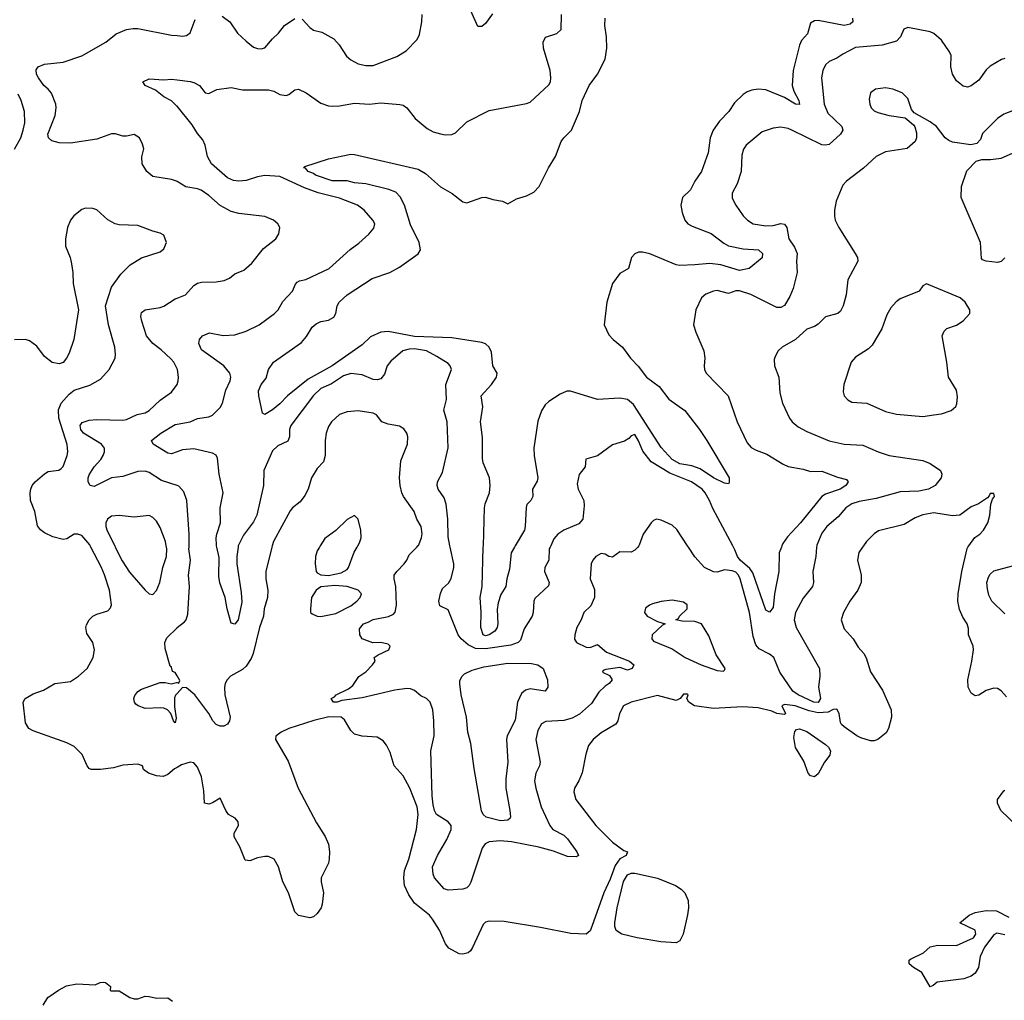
# Model space of a CAD drawing. Header units: inches. Extents: x 2001573 to 2220545, y 644482 to 846830.
# Tile 350 of 656: x 2069158 to 2074426, y 743055 to 748302. Entities that reach past the tile are written whole.
import ezdxf

# ---------------------------------------------------------------- set-up
doc = ezdxf.new("R2010")
doc.units = ezdxf.units.IN
doc.header["$MEASUREMENT"] = 0
doc.layers.add('C0764', color=7, linetype='Continuous')
doc.layers.add('C0774', color=7, linetype='Continuous')

msp = doc.modelspace()

# ---------------------------------------------------------------- linework, layer by layer
at = {"layer": 'C0764', "color": 5}
for points, elevation in [([(2070000, 747436.5), (2069997.8, 747437.8), (2069970, 747447.2), (2069870, 747463), (2069838.7, 747490), (2069813.3, 747530), (2069811.3, 747568.7), (2069822, 747610), (2069815.8, 747635.8), (2069798.4, 747670), (2069770, 747688), (2069730, 747678.4), (2069710, 747678.2), (2069670, 747690.8), (2069650, 747691.9), (2069570, 747663.4), (2069430, 747641.4), (2069370, 747642.2), (2069330, 747653), (2069311.5, 747670), (2069308.9, 747690), (2069348.2, 747790), (2069353.6, 747830), (2069350.8, 747850), (2069328.4, 747908.4), (2069310.8, 747930.8), (2069288, 747950), (2069258.7, 747990), (2069248, 748010), (2069246.7, 748033.3), (2069257.2, 748050), (2069290, 748063.1), (2069390, 748074.7), (2069490, 748107.9), (2069618.8, 748181.2), (2069673.4, 748226.6), (2069730, 748248.9), (2069765.1, 748254.9), (2069790, 748254), (2069970, 748219.5), (2070000, 748216.6)], 460), ([(2070000, 747838.5), (2069999.3, 747839.3), (2069970, 747866.9), (2069930, 747889.7), (2069884.4, 747924.4), (2069829, 747950), (2069817.2, 747970), (2069850, 747985.5), (2069930, 747980.3), (2069970, 747984.2), (2070000, 747980.4)], 440), ([(2069131, 747609), (2069163.8, 747670), (2069176.5, 747710), (2069184.8, 747750), (2069183.5, 747810), (2069165.2, 747870), (2069150, 747903.5)], 480), ([(2070000, 744301.1), (2069986.6, 744293.4), (2069950, 744263.9), (2069926.6, 744253.4), (2069890, 744256.2), (2069847.6, 744270), (2069820.7, 744290), (2069816, 744310), (2069790, 744318), (2069710, 744314.1), (2069660.6, 744299.4), (2069589.8, 744289.8), (2069541.2, 744290), (2069530, 744295.6), (2069519.7, 744310), (2069493.1, 744370), (2069450, 744413.8), (2069410, 744433.6), (2069230, 744497.4), (2069207.6, 744510), (2069190, 744539), (2069176.2, 744650), (2069187.8, 744670), (2069230, 744694.9), (2069285.5, 744714.5), (2069346, 744750), (2069430, 744760.9), (2069473.6, 744790), (2069518.4, 744830), (2069551.2, 744890), (2069559.1, 744930), (2069549.7, 744970), (2069518, 745018), (2069512.3, 745050), (2069516.4, 745063.6), (2069529.6, 745090), (2069549.5, 745110), (2069570, 745122), (2069630, 745139.3), (2069644.4, 745155.6), (2069648.6, 745171.4), (2069637.9, 745250), (2069611.7, 745331.7), (2069594.5, 745374.5), (2069539.4, 745480), (2069536, 745486.5), (2069532.7, 745492.7), (2069490, 745541.8), (2069470, 745549.8), (2069450, 745548.5), (2069410, 745523.5), (2069390, 745520.5), (2069335.2, 745535.2), (2069290, 745556.9), (2069270, 745571.8), (2069253.5, 745593.5), (2069239.2, 745670), (2069216.2, 745730), (2069213.7, 745770), (2069217.8, 745790), (2069225.5, 745810), (2069240.2, 745830), (2069290, 745872.4), (2069310, 745885), (2069367.6, 745892.4), (2069380.1, 745899.9), (2069390, 745910.8), (2069412.7, 745970), (2069416.5, 745990), (2069411.8, 746028.2), (2069367.3, 746170), (2069366.3, 746213.7), (2069380.2, 746250), (2069422.4, 746297.6), (2069450, 746320.3), (2069533.5, 746346.5), (2069590, 746378.7), (2069636.9, 746430), (2069668.2, 746490), (2069671.2, 746510), (2069667.1, 746550), (2069632.9, 746670), (2069616.4, 746770), (2069649, 746871), (2069699.6, 746940.4), (2069749.8, 746990.2), (2069810, 747028.5), (2069910, 747059.1), (2069930, 747076), (2069943.7, 747110), (2069930, 747148.7), (2069910, 747159.3), (2069870, 747169.5), (2069790, 747201.3), (2069690, 747204.2), (2069669.7, 747209.7), (2069630, 747231.8), (2069570, 747284.5), (2069550, 747291.8), (2069510, 747294), (2069490, 747285.6), (2069448.1, 747251.9), (2069430, 747229.4), (2069414.3, 747190), (2069402.4, 747130), (2069403.9, 747090), (2069427.7, 747030), (2069435.6, 746995.6), (2069443.2, 746950), (2069444.1, 746890), (2069472.6, 746750), (2069448.1, 746590), (2069423.1, 746516.9), (2069409.3, 746490.7), (2069390, 746467.8), (2069370, 746460.5), (2069331.9, 746468.1), (2069290, 746500.3), (2069250, 746554.7), (2069210, 746584.2), (2069190, 746590.8), (2069131.1, 746588.9)], 480), ([(2070000, 746434.1), (2069982.6, 746470), (2069967.5, 746487.5), (2069915.7, 746535.7), (2069870, 746569.1), (2069836.1, 746610), (2069810.8, 746689.2), (2069806.5, 746713.5), (2069810, 746735.5), (2069830, 746750.3), (2069910, 746761.8), (2069930, 746769.1), (2069990, 746808.5), (2070000, 746812.4)], 460), ([(2070000, 745809.1), (2069916.4, 745836.4), (2069850, 745878.8), (2069830, 745886.9), (2069790, 745884.5), (2069710, 745857), (2069649.6, 745850.4), (2069555.9, 745804.1), (2069534.7, 745810), (2069523.8, 745830), (2069524, 745850), (2069530, 745867), (2069556.8, 745910), (2069591.8, 745948.2), (2069604.7, 745970), (2069611.7, 745990), (2069611.4, 746010), (2069595.1, 746030), (2069499.1, 746090), (2069485.5, 746110), (2069482.4, 746130), (2069492.9, 746147.1), (2069530, 746159.3), (2069570, 746162.5), (2069710, 746158.5), (2069730, 746162.9), (2069786.6, 746190), (2069830, 746199.2), (2069851.1, 746210), (2069910, 746265.3), (2069970, 746308.7), (2070000, 746349.4)], 460), ([(2070000, 745989.1), (2069970, 745978.4), (2069950, 745982), (2069872.7, 746030), (2069863.7, 746050), (2069912.8, 746090), (2069990, 746136.5), (2070000, 746138.2)], 440), ([(2070000, 744791), (2069990, 744808.7), (2069975.3, 744815.3), (2069970, 744838), (2069963.1, 744843.1), (2069936.9, 744936.9), (2069935.1, 744970), (2069945.5, 744994.5), (2070000, 745048.5)], 460), ([(2070000, 744696), (2069992.5, 744687.5), (2069985.8, 744674.2), (2069985.8, 744625.8), (2069995.8, 744564.2), (2069990, 744539), (2069981.2, 744550), (2069967.6, 744590), (2069949.4, 744610), (2069930, 744618), (2069910, 744619.2), (2069830, 744616.4), (2069792, 744630), (2069780.4, 744640.4), (2069772.6, 744650), (2069768.2, 744670), (2069773.3, 744686.7), (2069790, 744706.7), (2069810, 744719.5), (2069910, 744754.9), (2069936.3, 744756.3), (2069968.6, 744748.6), (2069996.3, 744756.3), (2070000, 744754.9)], 460), ([(2069284, 743030), (2069309.3, 743070), (2069366.6, 743110), (2069407.7, 743132.3), (2069463.4, 743143.4), (2069561.2, 743138.8), (2069588, 743150), (2069608.5, 743151.5), (2069618, 743150), (2069644.7, 743130), (2069642, 743110), (2069646, 743106), (2069690, 743106.8), (2069747.7, 743070), (2069770, 743063.6), (2069790, 743063.6), (2069830, 743077), (2069850, 743076.5), (2069890, 743066.2), (2069950, 743067.8), (2069976.1, 743050)], 480)]:
    msp.add_lwpolyline(points, dxfattribs=dict(at, elevation=elevation))
at = {"layer": 'C0764', "color": 5, "elevation": 480}
msp.add_lwpolyline([(2069666.3, 745486.5), (2069669.6, 745480), (2069706.5, 745406.5), (2069746.2, 745346.2), (2069830, 745250.2), (2069850, 745229.2), (2069870, 745226.5), (2069890, 745248.4), (2069907.8, 745290), (2069923.7, 745370), (2069943.7, 745430), (2069944.6, 745470), (2069943.2, 745480), (2069942.2, 745486.5), (2069938.8, 745510), (2069910, 745585.6), (2069890, 745619.6), (2069870, 745638.7), (2069850, 745649.6), (2069770, 745639.7), (2069690, 745648.5), (2069650, 745644.7), (2069627.9, 745630), (2069618.8, 745610), (2069619, 745590), (2069626.3, 745566.3)], close=True, dxfattribs=at)
at = {"layer": 'C0774', "color": 5}
for points, elevation in [([(2070000, 747980.4), (2070070, 747971.6), (2070090, 747966.4), (2070120.7, 747950), (2070150, 747910.8), (2070170, 747907.7), (2070212.2, 747927.8), (2070290, 747938.5), (2070350, 747926.2), (2070490, 747925.6), (2070518.5, 747918.5), (2070550, 747902.3), (2070583.1, 747896.9), (2070598.6, 747901.4), (2070630, 747926), (2070650, 747930.4), (2070690.2, 747910.3), (2070770, 747855.6), (2070810, 747841.7), (2070830, 747839.6), (2070870, 747840.8), (2070950, 747854.5), (2071030, 747850.2), (2071090, 747856.9), (2071192.1, 747847.9), (2071210, 747844.4), (2071230, 747830.3), (2071273.5, 747773.5), (2071339.1, 747719.1), (2071370, 747702.3), (2071410, 747690.2), (2071434.2, 747685.8), (2071470, 747687.8), (2071490, 747697), (2071550, 747755.3), (2071670, 747816.4), (2071870, 747852.7), (2071890, 747860.4), (2071990, 747953.4), (2071997.7, 747970), (2071999.8, 747990), (2071996.1, 748030), (2071961.7, 748150), (2071958.3, 748181.7), (2071971.5, 748208.5), (2072032.5, 748227.5), (2072056.2, 748250), (2072057.4, 748330)], 440), ([(2070670, 748305.3), (2070710, 748260.4), (2070730, 748245.7), (2070774.3, 748234.3), (2070839, 748199), (2070867.9, 748167.9), (2070907.4, 748107.4), (2070930, 748087), (2070970, 748065.3), (2071010, 748057.4), (2071050, 748056.1), (2071175.4, 748104.6), (2071225.4, 748134.6), (2071284.5, 748195.5), (2071297.4, 748222.6), (2071309.8, 748290), (2071310.8, 748330)], 460), ([(2071687.1, 748332.9), (2071650, 748280.9), (2071630, 748264.5), (2071610, 748266), (2071572.6, 748350)], 440), ([(2070000, 748216.6), (2070030, 748213.7), (2070050, 748216.4), (2070070, 748230.8), (2070096.9, 748303.1)], 460), ([(2070240.6, 748320.6), (2070282, 748290), (2070324.4, 748230), (2070370, 748186.4), (2070410, 748154.9), (2070430, 748148.2), (2070450, 748146), (2070470, 748150.5), (2070510, 748199.3), (2070543.7, 748230), (2070574.5, 748270), (2070630, 748308.7)], 460), ([(2073613.8, 748310), (2073616.5, 748290), (2073602.5, 748277.5), (2073570, 748270.6), (2073430, 748297.7), (2073410, 748296.1), (2073390, 748282.4), (2073374, 748226), (2073342.2, 748190), (2073330, 748165.1), (2073296.6, 748030), (2073291.7, 747950), (2073300.1, 747920.1), (2073327, 747870), (2073331.2, 747848.8), (2073310, 747849.8), (2073250, 747884.8), (2073150, 747926.6), (2073110, 747929.8), (2073074.8, 747925.2), (2073050, 747916.3), (2073030, 747901.3), (2072983.4, 747856.6), (2072952.6, 747810), (2072901.8, 747758.2), (2072868.4, 747710), (2072852.8, 747670), (2072841.8, 747590), (2072805.8, 747490), (2072770, 747438.7), (2072748, 747392), (2072704.2, 747350), (2072695.8, 747310), (2072702, 747270), (2072717.7, 747230), (2072733.7, 747210), (2072756.7, 747196.7), (2072858.5, 747158.5), (2072925.5, 747105.5), (2072950, 747091.9), (2073030, 747075.5), (2073110.4, 747070), (2073133.2, 747050), (2073130, 747028), (2073062, 746970), (2073010, 746960.5), (2072910.3, 746990.3), (2072850, 746998.2), (2072769.9, 746989.9), (2072690, 746986.6), (2072670, 746989.8), (2072530, 747049.3), (2072490, 747058.4), (2072470, 747057.3), (2072450, 747049.8), (2072431.9, 747030), (2072414.9, 746970), (2072370, 746943), (2072330.3, 746890), (2072299.5, 746790), (2072286.3, 746670), (2072310, 746615.5), (2072333, 746590), (2072383.7, 746550), (2072426.7, 746490), (2072467.6, 746447.6), (2072511.4, 746390), (2072579.4, 746339.4), (2072630.9, 746270.9), (2072717.4, 746210), (2072794.9, 746110), (2072834.4, 746050), (2072954.8, 745850), (2072954.8, 745825.2), (2072950, 745818), (2072930, 745821.2), (2072870, 745851.3), (2072799, 745899), (2072754.7, 745914.7), (2072690, 745924.8), (2072650, 745948.4), (2072590, 746013), (2072442.8, 746242.8), (2072410, 746268.9), (2072370, 746276.7), (2072250, 746270.4), (2072105.5, 746314.5), (2072085.5, 746314.5), (2072050, 746298), (2071990, 746259.2), (2071970, 746241.1), (2071950, 746209.6), (2071930, 746154), (2071909.6, 746009.6), (2071910.7, 745970), (2071930.2, 745850), (2071926.6, 745833.4), (2071902.6, 745790), (2071903.1, 745750), (2071892.7, 745730), (2071872.2, 745707.8), (2071867.5, 745692.5), (2071863, 745590), (2071858.4, 745570), (2071809.3, 745486.5), (2071805.4, 745480), (2071787.8, 745450), (2071778.5, 745361.5), (2071764.2, 745310), (2071759.5, 745270), (2071732.9, 745227.1), (2071718, 745182), (2071713.7, 745146.3), (2071716.2, 745070), (2071712.3, 745050), (2071699.6, 745030), (2071670.3, 745010), (2071650, 745005.5), (2071638.4, 745010), (2071625.7, 745050), (2071628.2, 745131.8), (2071622.7, 745210), (2071633, 745270), (2071638.9, 745480), (2071639.1, 745486.5), (2071644.9, 745690), (2071647.9, 745712.1), (2071672, 745770), (2071675.6, 745810), (2071671.1, 745850), (2071638.9, 745930), (2071634.1, 745954.1), (2071634.4, 746065.6), (2071624, 746150), (2071635.5, 746230), (2071626.8, 746290), (2071682.5, 746350), (2071708.5, 746390), (2071712.2, 746410), (2071689.2, 746450), (2071682.1, 746522.1), (2071669.9, 746550), (2071650, 746567.5), (2071630, 746575.3), (2071470, 746600.1), (2071270, 746607.4), (2071130, 746632.8), (2071090, 746629.1), (2071034.9, 746605.1), (2070990, 746562), (2070830, 746450.5), (2070701, 746379), (2070590.4, 746290), (2070550, 746247.3), (2070510, 746214.5), (2070470, 746189.6), (2070456.4, 746196.4), (2070437, 746290), (2070436.5, 746316.5), (2070449.5, 746350), (2070476.5, 746383.5), (2070489.2, 746430), (2070516.2, 746470), (2070665.3, 746574.7), (2070693, 746607), (2070723.8, 746656.2), (2070744.6, 746675.4), (2070770, 746686.9), (2070810, 746694), (2070839.6, 746710), (2070849.7, 746730), (2070856.5, 746770), (2070867.1, 746790), (2070909.9, 746830.1), (2071043.7, 746916.3), (2071139.3, 746950), (2071190, 746977), (2071290, 747048.8), (2071303.5, 747070), (2071296.1, 747110), (2071250, 747204.4), (2071217.1, 747310), (2071193.9, 747353.9), (2071170, 747378.8), (2071133.8, 747393.8), (2071010, 747422.8), (2070950, 747429.5), (2070910, 747439.6), (2070830, 747439.2), (2070740.5, 747470), (2070730, 747479.1), (2070702, 747490), (2070686.5, 747506.5), (2070677.2, 747510), (2070683.3, 747516.7), (2070810, 747558), (2070930, 747582.4), (2070950, 747581.3), (2071290, 747502.3), (2071330, 747479.7), (2071410, 747407.3), (2071471.4, 747371.4), (2071530, 747327.2), (2071550, 747322), (2071630, 747350.4), (2071650, 747352.7), (2071690, 747339.5), (2071742, 747330), (2071770, 747316), (2071816.9, 747343.1), (2071870, 747358.5), (2071910, 747379.1), (2071937.6, 747410), (2071986.9, 747510), (2072024.4, 747570), (2072055.4, 747650), (2072069.7, 747670), (2072111.3, 747710), (2072152.8, 747810), (2072168.4, 747870), (2072205.6, 747950), (2072249.7, 748010), (2072290.7, 748090), (2072299.8, 748150), (2072298.2, 748210), (2072289.8, 748270), (2072290.9, 748309.1)], 420), ([(2074430, 748094.7), (2074411.2, 748088.8), (2074350, 748053.7), (2074330, 748033.7), (2074290, 747978.3), (2074250, 747948), (2074230, 747941.6), (2074206.7, 747946.7), (2074170, 747974.5), (2074149.8, 748009.8), (2074141.1, 748050), (2074141.7, 748110), (2074133.5, 748130), (2074090, 748191.6), (2074050, 748227.6), (2074030, 748237.6), (2073910, 748259.3), (2073888.5, 748251.5), (2073870.5, 748210), (2073850, 748186.3), (2073773.7, 748166.3), (2073630, 748153.2), (2073562.1, 748117.9), (2073530, 748095.4), (2073490, 748077.4), (2073470, 748059.5), (2073454.9, 748030), (2073447.9, 747990), (2073462.6, 747850), (2073482, 747802), (2073556.5, 747730), (2073563.1, 747710), (2073550.4, 747690), (2073490, 747634.5), (2073470, 747629.8), (2073450, 747632.7), (2073290, 747711.5), (2073270, 747719.8), (2073230, 747726.2), (2073190, 747721.4), (2073130, 747701), (2073045.3, 747630), (2073031.3, 747608.7), (2073022.6, 747577.4), (2073018.5, 747490), (2072996.3, 747423.7), (2072970, 747374), (2072970, 747346.8), (2072989.2, 747309.2), (2073030, 747252.7), (2073052.7, 747230), (2073082, 747210), (2073150, 747198.4), (2073190, 747201.1), (2073230, 747211.5), (2073250, 747207), (2073262, 747190), (2073273.8, 747130), (2073304, 747084), (2073317.6, 747050), (2073314.3, 747010), (2073318.3, 746950), (2073296.4, 746863.6), (2073278.7, 746821.3), (2073250, 746772.4), (2073230, 746762), (2073210, 746762.4), (2073070, 746831.2), (2073010, 746851.7), (2072989.6, 746850.4), (2072950, 746837.4), (2072890, 746852.4), (2072870, 746849.7), (2072830, 746833), (2072806.7, 746813.3), (2072776.3, 746750), (2072763, 746670), (2072775.5, 746630), (2072818.4, 746530), (2072824.9, 746490), (2072820.4, 746450), (2072823, 746430), (2072830.6, 746410), (2072948.2, 746290), (2072997.5, 746150), (2073050, 746037.1), (2073072.7, 746012.7), (2073098.2, 745998.2), (2073156.5, 745976.5), (2073243.3, 745923.3), (2073270, 745912), (2073350, 745897.5), (2073390, 745884.9), (2073450, 745886.7), (2073533.8, 745853.8), (2073581.3, 745841.3), (2073591.8, 745830), (2073577.7, 745810), (2073548.9, 745790), (2073470, 745763.4), (2073450.2, 745750), (2073336.8, 745610), (2073265.8, 745534.2), (2073241.3, 745498.7), (2073236.3, 745486.5), (2073233.7, 745480), (2073221.5, 745450), (2073220.3, 745350), (2073196.1, 745230), (2073190, 745157.2), (2073170, 745132), (2073150, 745142.9), (2073081.7, 745341.7), (2073065.2, 745365.2), (2073012.8, 745410), (2072999, 745430), (2072984.9, 745464.9), (2072976.8, 745480), (2072973.3, 745486.5), (2072866.1, 745686.1), (2072848.8, 745730), (2072826.5, 745770), (2072810, 745790.4), (2072753.6, 745830), (2072636, 745876), (2072536.6, 745936.7), (2072492.6, 745992.6), (2072470, 746049.3), (2072450, 746082.9), (2072430, 746076), (2072418.3, 746061.7), (2072393.5, 746046.5), (2072330, 746027.3), (2072250, 745967.6), (2072186.8, 745950), (2072183.8, 745910), (2072151.4, 745868.6), (2072141.4, 745818.6), (2072146.2, 745790), (2072176.9, 745730), (2072179.3, 745700.7), (2072172, 745630), (2072150, 745605.3), (2072070.4, 745570), (2072037.6, 745550), (2072016.2, 745523.8), (2071999.3, 745486.5), (2071996.4, 745480), (2071991.8, 745470), (2071990.2, 745410), (2071968.2, 745370), (2071966.4, 745350), (2071991.4, 745290), (2071987, 745273), (2071915.3, 745204.7), (2071909.2, 745190), (2071905.8, 745130), (2071900.7, 745110), (2071857.7, 745042.3), (2071837.1, 744982.9), (2071825.2, 744970), (2071785.5, 744954.5), (2071650, 744936.1), (2071597.4, 744937.4), (2071557.7, 744957.7), (2071519.9, 744990), (2071503.7, 745010), (2071450, 745145.2), (2071406.6, 745166.6), (2071400.9, 745190), (2071410, 745231.3), (2071421.3, 745258.7), (2071452.1, 745287.9), (2071467.3, 745312.7), (2071481.1, 745370), (2071481.1, 745390), (2071461.9, 745480), (2071460.5, 745486.5), (2071450, 745535.3), (2071449.4, 745630), (2071440.8, 745710), (2071430, 745743.5), (2071396.4, 745790), (2071391, 745810), (2071394.5, 745830), (2071420, 745880), (2071450.4, 746010.4), (2071446.1, 746150), (2071427.7, 746212.3), (2071441.4, 746270), (2071437.7, 746350), (2071468.2, 746430), (2071462, 746450), (2071450, 746463), (2071390, 746500.5), (2071335.1, 746530), (2071270, 746540.7), (2071241.2, 746538.8), (2071208, 746530), (2071144.5, 746475.5), (2071123.8, 746450), (2071110, 746405.6), (2071090, 746380.9), (2071070, 746374.6), (2071050, 746377.1), (2070990, 746402), (2070930, 746408.7), (2070890, 746396.4), (2070827, 746353), (2070770, 746329.2), (2070730, 746291.3), (2070609.5, 746130), (2070601.7, 746110), (2070601.1, 746070), (2070593.7, 746046.3), (2070539, 746021.1), (2070510, 745994.3), (2070464, 745890), (2070463.5, 745810), (2070427.6, 745650), (2070410, 745615.8), (2070355.7, 745544.3), (2070328.1, 745490), (2070327.6, 745486.5), (2070326.7, 745480), (2070319.5, 745430), (2070320.1, 745390), (2070343.6, 745236.4), (2070346, 745186), (2070326.4, 745090), (2070310, 745067), (2070290, 745073.2), (2070268.3, 745150), (2070257.4, 745210), (2070228.6, 745288.6), (2070223.4, 745323.4), (2070225, 745425), (2070213.1, 745480), (2070211.7, 745486.5), (2070210.9, 745490), (2070209.9, 745530), (2070212.2, 745550), (2070233.2, 745610), (2070230.8, 745690), (2070246, 745770), (2070225.5, 745870), (2070216.6, 745956.7), (2070210, 745971.1), (2070190, 745982.7), (2070090, 746006.6), (2070030, 745999.7), (2070000, 745989.1)], 440), ([(2074470, 747814.7), (2074423.4, 747796.6), (2074390, 747773.6), (2074310, 747693.2), (2074298.5, 747661.5), (2074279.9, 747640.1), (2074247.7, 747632.3), (2074150, 747646.6), (2074130, 747654.7), (2074109.6, 747670), (2074064.5, 747730), (2074030, 747755.1), (2073943.6, 747803.6), (2073930, 747822), (2073910, 747880.9), (2073879.5, 747910), (2073830, 747929.7), (2073790, 747937.7), (2073738, 747930), (2073710.8, 747910), (2073704.1, 747875.9), (2073706.4, 747850), (2073714.9, 747830), (2073730, 747814.9), (2073750, 747804.9), (2073810, 747788.9), (2073896.7, 747776.7), (2073939.9, 747739.9), (2073948.3, 747728.3), (2073956.4, 747696.4), (2073956.4, 747670), (2073950.4, 747650), (2073906.7, 747613.3), (2073790, 747594.5), (2073740.5, 747570), (2073672.7, 747507.3), (2073581.8, 747438.2), (2073562.7, 747417.3), (2073526, 747330), (2073518, 747282), (2073518.3, 747250), (2073522.3, 747230), (2073540.2, 747190), (2073629.2, 747050), (2073640.2, 747030), (2073642.7, 747010), (2073589, 746910), (2073580.2, 746830), (2073563.6, 746770), (2073550, 746742), (2073536.3, 746730), (2073470, 746711.1), (2073430, 746672.6), (2073410, 746659.7), (2073370, 746646.3), (2073308.6, 746591.4), (2073238, 746550), (2073216.3, 746530), (2073199.9, 746500.1), (2073195.9, 746484.1), (2073197.1, 746450), (2073220.4, 746390), (2073225.1, 746305.1), (2073239.5, 746250), (2073277.4, 746170), (2073292, 746150), (2073323.2, 746123.2), (2073370, 746098), (2073488.8, 746048.8), (2073570, 746030.2), (2073670, 746024.5), (2073751.1, 745988.9), (2073810, 745969.2), (2073990, 745944), (2074030, 745927.6), (2074084.9, 745890), (2074092.6, 745870), (2074088.9, 745850), (2074056, 745810), (2074020.7, 745790), (2073970, 745779.9), (2073870, 745774.9), (2073740.2, 745739.8), (2073650, 745724.2), (2073610, 745712.2), (2073579.2, 745690), (2073537.2, 745642.8), (2073476.5, 745590), (2073450, 745554.7), (2073422.9, 745490), (2073422.6, 745486.5), (2073422.1, 745480), (2073418, 745430), (2073402.7, 745350), (2073405.5, 745290), (2073400.5, 745270), (2073350, 745206), (2073310, 745129.4), (2073302.2, 745090), (2073313.2, 745050), (2073438.4, 744830), (2073439.4, 744790), (2073431.4, 744730), (2073442.9, 744670), (2073431.3, 744648.7), (2073407.4, 744650), (2073323.5, 744690), (2073295.7, 744710), (2073225.4, 744810), (2073193.7, 744890), (2073170, 744908), (2073115.4, 744935.4), (2073097.4, 744957.4), (2073082, 745002), (2073062.7, 745130), (2073014, 745310), (2073003.8, 745330), (2072990, 745345.3), (2072970, 745353.3), (2072930, 745359.1), (2072890, 745346), (2072870, 745346.9), (2072821.6, 745370), (2072770, 745428), (2072735.9, 745480), (2072731.6, 745486.5), (2072674.1, 745574.1), (2072650, 745597.4), (2072590, 745624.7), (2072566, 745630), (2072550, 745622.9), (2072537.1, 745610), (2072494.4, 745550), (2072473.4, 745490), (2072470.4, 745486.5), (2072464.7, 745480), (2072450, 745463.1), (2072430, 745453.6), (2072370, 745454.8), (2072330, 745426.6), (2072310, 745429.6), (2072290, 745442.6), (2072270, 745445.7), (2072240.4, 745430), (2072224.9, 745410), (2072216.5, 745390), (2072210.3, 745310), (2072233.1, 745253.1), (2072233.9, 745210), (2072213.8, 745166.2), (2072175.8, 745130), (2072162.4, 745090), (2072139.5, 745050), (2072128.4, 745010), (2072127, 744987), (2072137.3, 744970), (2072190, 744945.4), (2072210, 744943.2), (2072250, 744958.4), (2072297.4, 744917.4), (2072420.7, 744870), (2072444, 744850), (2072434.9, 744830), (2072410, 744822.4), (2072370, 744835.1), (2072294.4, 744825.6), (2072280.7, 744819.3), (2072276, 744810), (2072313.5, 744793.5), (2072328.2, 744770), (2072311.8, 744750), (2072290, 744735.6), (2072256.8, 744703.2), (2072217.2, 744642.8), (2072154.2, 744585.8), (2072114.8, 744565.2), (2072070, 744552.8), (2071973.6, 744546.3), (2071950, 744534.5), (2071930, 744499.5), (2071920.2, 744450), (2071943.5, 744330), (2071940.2, 744310), (2071920.6, 744270), (2071912.7, 744230), (2071919, 744190), (2071947.7, 744090), (2071994.4, 743990), (2072010.2, 743970), (2072070, 743938.7), (2072090, 743918.9), (2072139.1, 743850), (2072148, 743830), (2072137.8, 743822.2), (2072090, 743823.9), (2072013.5, 743853.5), (2071935.2, 743875.2), (2071790, 743903.5), (2071729.1, 743909.1), (2071670, 743902.8), (2071647.9, 743892.1), (2071633, 743870), (2071572.7, 743687.3), (2071563.1, 743670), (2071550, 743656.9), (2071530, 743649.7), (2071450, 743643.9), (2071430, 743651.3), (2071378.2, 743710), (2071369.8, 743730), (2071367.4, 743770), (2071393.8, 743830), (2071444.4, 743915.6), (2071466.9, 743970), (2071467, 743990), (2071450.8, 744010), (2071389, 744050), (2071377.8, 744070), (2071370, 744100.9), (2071364.5, 744150), (2071357.3, 744390), (2071375.2, 744470), (2071373.6, 744550), (2071368.1, 744610), (2071354.5, 744650), (2071334, 744670), (2071305, 744685), (2071270, 744713.6), (2071250, 744721.7), (2071230, 744723.1), (2071164.7, 744715.3), (2070990, 744674.3), (2070881, 744659), (2070856, 744650), (2070838, 744650), (2070825.6, 744665.6), (2070825.2, 744670), (2070841.7, 744678.3), (2070852.3, 744690), (2070918.3, 744721.7), (2070940.4, 744739.6), (2070972.1, 744787.9), (2071010, 744812), (2071046.3, 744850), (2071059.5, 744870), (2071055.3, 744890), (2071075.5, 744904.5), (2071133.2, 744930), (2071141.2, 744950), (2071130, 744961.2), (2071090, 744969.3), (2071047.5, 744967.5), (2070990, 744989.3), (2070978, 745010), (2070976.5, 745043.5), (2070997.2, 745070), (2071022.5, 745077.5), (2071050, 745092.4), (2071131.9, 745108.1), (2071158.3, 745121.7), (2071167.7, 745132.3), (2071174.8, 745170), (2071171.4, 745270), (2071161.4, 745310), (2071162, 745330), (2071175.3, 745350), (2071215.4, 745390), (2071229.7, 745410), (2071241.2, 745438.8), (2071282.5, 745480), (2071289.1, 745486.5), (2071291.3, 745488.7), (2071308.6, 745530), (2071310.8, 745550.8), (2071305.4, 745590), (2071283.5, 745630), (2071268.5, 745670), (2071211.4, 745751.4), (2071202.4, 745770), (2071193.4, 745810), (2071190.7, 745850), (2071198.2, 745941.8), (2071233.7, 746030), (2071235.8, 746070), (2071229.7, 746090), (2071212.7, 746112.7), (2071190, 746126.3), (2071130, 746137.4), (2071095.1, 746150), (2071066.9, 746186.9), (2071050, 746196.8), (2070970, 746209.8), (2070910, 746204.2), (2070870, 746189.7), (2070827.2, 746150), (2070810, 746126), (2070798.3, 746090), (2070793.1, 746050), (2070792, 745970), (2070783.1, 745936.9), (2070750, 745900.9), (2070720.3, 745850), (2070702, 745790), (2070683.4, 745756.6), (2070658.5, 745721.5), (2070618.3, 745690), (2070605.8, 745674.2), (2070515.5, 745510), (2070509.6, 745486.5), (2070507.9, 745480), (2070475.2, 745350), (2070475.2, 745310), (2070485.9, 745250), (2070484.2, 745210), (2070466.7, 745150), (2070462, 745110), (2070442, 745050), (2070407.1, 744910), (2070396.3, 744883.7), (2070370, 744842.9), (2070350, 744824.7), (2070286.5, 744790), (2070267.8, 744770), (2070256.8, 744750), (2070253.2, 744730), (2070255.9, 744690), (2070283.9, 744570), (2070281.5, 744550), (2070270, 744532.8), (2070250, 744522), (2070230, 744521.2), (2070209.3, 744530), (2070191, 744550), (2070170, 744589.9), (2070095.7, 744690), (2070050, 744726.4), (2070030, 744729.6), (2070000, 744696)], 460), ([(2070000, 746138.2), (2070070, 746150.2), (2070110, 746167.2), (2070170, 746176.1), (2070190, 746186), (2070230, 746227.4), (2070242.5, 746250), (2070260.4, 746319.6), (2070284.4, 746370), (2070287.1, 746390), (2070282.3, 746410), (2070249.8, 746450), (2070130, 746535.1), (2070116.9, 746570), (2070120.7, 746590), (2070137, 746610), (2070173.5, 746626.5), (2070247.6, 746612.4), (2070310, 746615.6), (2070370, 746634.7), (2070439.7, 746670), (2070521.6, 746730), (2070541.3, 746750), (2070566.6, 746793.4), (2070617.4, 746850), (2070633, 746887), (2070642.6, 746897.4), (2070654.9, 746905.1), (2070690, 746912.2), (2070814, 746970), (2070927, 747073), (2070973.5, 747106.5), (2071026.1, 747153.9), (2071053.7, 747186.3), (2071057.6, 747210), (2071047, 747230), (2071002, 747282), (2070966, 747310), (2070870, 747346.8), (2070754.8, 747374.8), (2070681.4, 747401.4), (2070550, 747462.5), (2070470, 747468.5), (2070430, 747461.2), (2070370, 747441.5), (2070330, 747437.5), (2070301.8, 747441.8), (2070270, 747455), (2070183.8, 747530), (2070163.8, 747570), (2070150.9, 747630.9), (2070138.9, 747658.9), (2070110, 747693.2), (2070080.1, 747740.1), (2070000, 747838.5)], 440), ([(2074430, 747027.8), (2074410, 747008), (2074390, 747002.4), (2074328.7, 747010), (2074310, 747017), (2074304.1, 747024.1), (2074298.3, 747110), (2074195.3, 747350), (2074197.3, 747410), (2074226.5, 747493.5), (2074275.1, 747544.9), (2074305.6, 747554.4), (2074353.2, 747553.2), (2074410, 747561.3), (2074470, 747588.4)], 460), ([(2070000, 746812.4), (2070045.1, 746830), (2070090, 746879.5), (2070110, 746891.6), (2070130, 746897.8), (2070210, 746898.5), (2070252.8, 746907.2), (2070280.6, 746919.4), (2070310, 746941.6), (2070358, 746962), (2070400.6, 746999.4), (2070463.1, 747076.9), (2070529.3, 747130), (2070544.5, 747155.5), (2070549.3, 747190), (2070539.3, 747210), (2070516, 747230), (2070470, 747249.4), (2070330, 747265.7), (2070290, 747276.4), (2070230, 747307.7), (2070170, 747362), (2070129.5, 747390), (2070110, 747397.4), (2070047.9, 747407.9), (2070000, 747436.5)], 460), ([(2070000, 746349.4), (2070000.5, 746350), (2070006.6, 746370), (2070008.2, 746390), (2070002, 746430), (2070000, 746434.1)], 460), ([(2070000, 745048.5), (2070001.5, 745050), (2070039.7, 745080.3), (2070048.4, 745091.6), (2070058.1, 745121.8), (2070066.2, 745270), (2070061.6, 745330), (2070071.2, 745410), (2070063.9, 745470), (2070064.1, 745480), (2070064.2, 745486.5), (2070065.4, 745550), (2070052.5, 745730), (2070036.2, 745776.2), (2070010, 745805.8), (2070000, 745809.1)], 460), ([(2074438.8, 744678.8), (2074410, 744711.5), (2074390, 744724.2), (2074370, 744726), (2074330, 744713.6), (2074290, 744687.3), (2074270, 744684.5), (2074250, 744699.3), (2074233, 744730), (2074231, 744770), (2074252, 744870), (2074261.5, 744930), (2074260.4, 744950), (2074235.6, 745010), (2074235.1, 745044.9), (2074228, 745070), (2074205, 745105), (2074186.4, 745146.4), (2074177.5, 745190), (2074179.9, 745230), (2074199.4, 745350), (2074227.2, 745472.8), (2074232.2, 745480), (2074236.7, 745486.5), (2074268, 745532), (2074295.3, 745550), (2074315.3, 745570), (2074339, 745610), (2074348.7, 745650), (2074354, 745710), (2074363.1, 745736.9), (2074373.2, 745750), (2074370, 745766), (2074350, 745766), (2074346, 745754), (2074336, 745744), (2074287.7, 745712.3), (2074250, 745696), (2074188.9, 745651.1), (2074150, 745647.1), (2074050, 745662.5), (2073990, 745652), (2073950, 745636), (2073890, 745601.8), (2073753, 745567), (2073730, 745551.2), (2073688.8, 745510), (2073672.5, 745486.5), (2073668, 745480), (2073648.4, 745451.6), (2073640.8, 745410), (2073661.4, 745330), (2073660.6, 745290), (2073642.9, 745250), (2073599.6, 745190), (2073565.8, 745130), (2073552.7, 745090), (2073570, 745042), (2073617.5, 744990), (2073644.1, 744944.1), (2073675.2, 744910), (2073686.8, 744886.8), (2073710, 744812.7), (2073774.7, 744714.7), (2073821.8, 744610), (2073822.2, 744570), (2073807.4, 744510), (2073794.2, 744485.8), (2073750, 744450.9), (2073730, 744444.1), (2073710, 744444.3), (2073659.1, 744459.1), (2073637.4, 744470), (2073570, 744518.5), (2073555.3, 744530), (2073550, 744540.7), (2073542, 744590), (2073530, 744612.4), (2073510, 744610.6), (2073483.6, 744596.4), (2073430, 744593.7), (2073383.2, 744603.2), (2073307, 744630), (2073250, 744638.3), (2073235.5, 744630), (2073256.3, 744590), (2073250, 744583.7), (2073210.2, 744589.8), (2073182.6, 744602.6), (2073110, 744619.9), (2073025.5, 744625.5), (2072870, 744616.2), (2072768.7, 744630), (2072739, 744650), (2072728, 744670), (2072735.3, 744690), (2072730, 744694), (2072710, 744694), (2072692, 744670), (2072670, 744659.5), (2072570, 744685.3), (2072430.2, 744649.8), (2072388.9, 744630), (2072367.7, 744590), (2072358, 744550), (2072347, 744533), (2072270, 744487.1), (2072227, 744450), (2072202.3, 744417.7), (2072187.1, 744372.9), (2072167, 744273), (2072150.3, 744230), (2072127, 744190), (2072123.7, 744170), (2072133.7, 744130), (2072240.9, 743990), (2072330, 743900.9), (2072390, 743857.6), (2072411, 743850), (2072402.8, 743830), (2072370, 743812.4), (2072344.1, 743775.9), (2072317.3, 743702.8), (2072283, 743630), (2072220.2, 743450), (2072210, 743427.1), (2072190, 743409), (2072107.2, 743412.8), (2071945.1, 743445.1), (2071750, 743476.8), (2071670, 743478.9), (2071650, 743473.1), (2071638.7, 743461.3), (2071581.7, 743338.3), (2071570, 743319.6), (2071558, 743310), (2071530, 743301.7), (2071510, 743303.5), (2071453.6, 743333.6), (2071437, 743357), (2071404.4, 743430), (2071367.1, 743490), (2071350, 743511), (2071270, 743575.6), (2071239.9, 743619.9), (2071217.7, 743670), (2071213.4, 743710), (2071217.3, 743750), (2071240.2, 743810), (2071282, 743970), (2071289.8, 744050), (2071284.8, 744090), (2071246.2, 744190), (2071210, 744256.2), (2071162.4, 744310), (2071140.6, 744380.6), (2071120.7, 744420.7), (2071103.5, 744443.5), (2071070, 744462.4), (2070990, 744468.2), (2070950, 744479.7), (2070930, 744498.4), (2070895.9, 744555.9), (2070878.4, 744570), (2070812.7, 744572.7), (2070732.4, 744552.4), (2070597.8, 744510), (2070556.8, 744490), (2070528.7, 744468.7), (2070526, 744450), (2070595.2, 744335.2), (2070649, 744190), (2070745.6, 744005.6), (2070791.8, 743931.8), (2070810.2, 743890), (2070815.8, 743850), (2070814.7, 743810), (2070810, 743789.4), (2070771.8, 743710), (2070770.3, 743690), (2070783.8, 743630), (2070777.1, 743570), (2070770.3, 743549.6), (2070750, 743519), (2070730, 743502.7), (2070710, 743496), (2070650, 743509.2), (2070630, 743528.7), (2070597, 743630), (2070566.6, 743690), (2070543.5, 743770), (2070519.5, 743810), (2070490, 743824), (2070470, 743825.1), (2070430, 743817.6), (2070390, 743802.2), (2070364.9, 743804.9), (2070336.5, 743876.5), (2070306, 743930), (2070306, 743950), (2070329, 743990), (2070327.3, 744010), (2070310.4, 744030.4), (2070275.8, 744050), (2070261.8, 744070), (2070230, 744137.2), (2070190, 744112), (2070170, 744105.1), (2070146.6, 744110), (2070144, 744176), (2070130.9, 744250), (2070110, 744302.7), (2070090, 744325), (2070070, 744329.8), (2070024.7, 744315.3), (2070000, 744301.1)], 480), ([(2074430, 745123.2), (2074360.5, 745190), (2074343.2, 745223.2), (2074335.9, 745255.9), (2074333.6, 745290), (2074341.5, 745318.5), (2074350, 745334.4), (2074370, 745352.9), (2074470, 745379)], 460), ([(2070000, 744754.9), (2070010, 744751.3), (2070014.5, 744765.5), (2070000, 744791)], 460), ([(2074492.6, 743990), (2074408.8, 744070), (2074389.7, 744110), (2074389.4, 744130), (2074423.7, 744176.3), (2074430, 744180.4)], 480), ([(2074430, 743406.3), (2074386.2, 743413.8), (2074370, 743405.1), (2074320, 743340), (2074298, 743290), (2074287.7, 743230), (2074270, 743200.5), (2074250, 743184.5), (2074210, 743169.3), (2074067.3, 743152.7), (2074045.4, 743134.6), (2074030, 743128), (2073984.4, 743204.4), (2073940.7, 743230), (2073918, 743250), (2073918, 743270), (2073924.4, 743275.6), (2073994, 743310), (2074030, 743341), (2074070, 743351), (2074170, 743348.8), (2074260.9, 743390), (2074274.7, 743410), (2074271.1, 743431.1), (2074188.7, 743470), (2074238.7, 743510), (2074270, 743524.7), (2074330, 743536), (2074385.4, 743534.6), (2074450, 743500.2)], 480)]:
    msp.add_lwpolyline(points, dxfattribs=dict(at, elevation=elevation))
for points, elevation in [([(2074010, 746888), (2073990, 746878), (2073971.3, 746850), (2073870, 746807.8), (2073848.2, 746791.8), (2073819.9, 746760.1), (2073797.2, 746722.8), (2073771.5, 746648.5), (2073719.1, 746560.9), (2073699.9, 746540.1), (2073630, 746496.2), (2073606.4, 746470), (2073568, 746350), (2073563.8, 746310), (2073570.5, 746290), (2073590, 746268), (2073610, 746254.9), (2073690.3, 746250.3), (2073790, 746206), (2073850, 746190.4), (2073990, 746178.7), (2074050, 746188.4), (2074090, 746193), (2074142, 746210), (2074167, 746233), (2074173.1, 746246.9), (2074175.9, 746284.1), (2074170, 746319), (2074128, 746390), (2074119.2, 746470), (2074094, 746610), (2074104.2, 746635.8), (2074119, 746650), (2074170, 746668), (2074206, 746690), (2074242.7, 746730), (2074242.7, 746750), (2074216.2, 746790), (2074190, 746813.3)], 480), ([(2070765.8, 745486.5), (2070761.8, 745480), (2070750, 745460.9), (2070741.6, 745430), (2070738.6, 745390), (2070744.9, 745350), (2070750, 745342.4), (2070770, 745331.8), (2070810, 745328.7), (2070877.5, 745342.5), (2070910, 745360.3), (2070917.6, 745370), (2070947.6, 745452.4), (2070963.6, 745480), (2070967.4, 745486.5), (2070976.9, 745503.1), (2070984.5, 745530), (2070983.6, 745570), (2070970, 745628.7), (2070950, 745649.3), (2070910, 745627), (2070850, 745569.6), (2070790, 745526)], 480), ([(2070844.9, 745275.1), (2070770, 745266.6), (2070744.9, 745250), (2070719.1, 745210), (2070714.6, 745150), (2070714.9, 745130), (2070723, 745123), (2070750, 745110.2), (2070770, 745109.5), (2070850, 745124.9), (2070930, 745165.7), (2070962, 745190), (2070979.5, 745210), (2070986.6, 745230), (2070969.4, 745250), (2070910, 745269.8)], 480), ([(2072650, 745196.9), (2072590, 745189.6), (2072544.2, 745175.8), (2072527.3, 745170), (2072506.8, 745153.2), (2072501.3, 745130), (2072514.9, 745110), (2072570, 745081.3), (2072612, 745070), (2072596.8, 745063.2), (2072542.4, 745010), (2072540.4, 744990), (2072550, 744976.3), (2072650, 744936), (2072718.9, 744890), (2072804.4, 744850), (2072890, 744820.1), (2072923.9, 744816.1), (2072930, 744820.7), (2072932.5, 744830), (2072884, 744904), (2072845.9, 745005.9), (2072806, 745070), (2072770, 745081.7), (2072703.3, 745083.3), (2072668.7, 745090), (2072682.7, 745097.3), (2072689.3, 745110), (2072729.5, 745150), (2072730, 745171.8), (2072710, 745185.1)], 480), ([(2071970, 744709.7), (2071890, 744721.7), (2071864.8, 744715.2), (2071843, 744697), (2071822.5, 744650), (2071810, 744554), (2071766.4, 744470), (2071762.6, 744450), (2071769.3, 744330), (2071759.4, 744240.6), (2071758.6, 744190), (2071781.5, 744070), (2071783.8, 744036.2), (2071783, 744030), (2071770, 744018.4), (2071730, 744016.1), (2071654.8, 744034.7), (2071638.7, 744050), (2071629.8, 744069.8), (2071590, 744296), (2071572.7, 744430), (2071556.7, 744490), (2071548.2, 744570), (2071520.1, 744690), (2071512.3, 744747.7), (2071513.8, 744766.2), (2071525.8, 744790), (2071538.9, 744801.1), (2071578.5, 744821.5), (2071641.1, 744838.9), (2071770, 744859), (2071896.6, 744856.6), (2071930, 744849.5), (2071958.8, 744830), (2071981.4, 744770), (2071984.4, 744730)], 440), ([(2073410, 744250.9), (2073390, 744256.8), (2073376.8, 744270), (2073354.2, 744334.2), (2073308.6, 744408.6), (2073299.5, 744460.5), (2073306.2, 744493.8), (2073315.3, 744504.7), (2073330, 744508.2), (2073370, 744492.7), (2073470, 744424.5), (2073485.5, 744410), (2073497, 744390), (2073493.6, 744366.4), (2073464, 744330), (2073430, 744267.6)], 480), ([(2072670, 743363.4), (2072588.5, 743368.5), (2072462, 743390), (2072380.5, 743410), (2072349.2, 743429.2), (2072342.7, 743450), (2072342.9, 743470), (2072355.8, 743550), (2072389.6, 743690.4), (2072410, 743725.9), (2072430, 743735), (2072450, 743735.7), (2072570, 743708.1), (2072667.2, 743670), (2072697.7, 743650), (2072716.9, 743630), (2072735.5, 743590), (2072737.2, 743550), (2072732, 743512), (2072708.8, 743410), (2072690, 743373.8)], 480)]:
    msp.add_lwpolyline(points, close=True, dxfattribs=dict(at, elevation=elevation))

doc.saveas('drawing.dxf')
